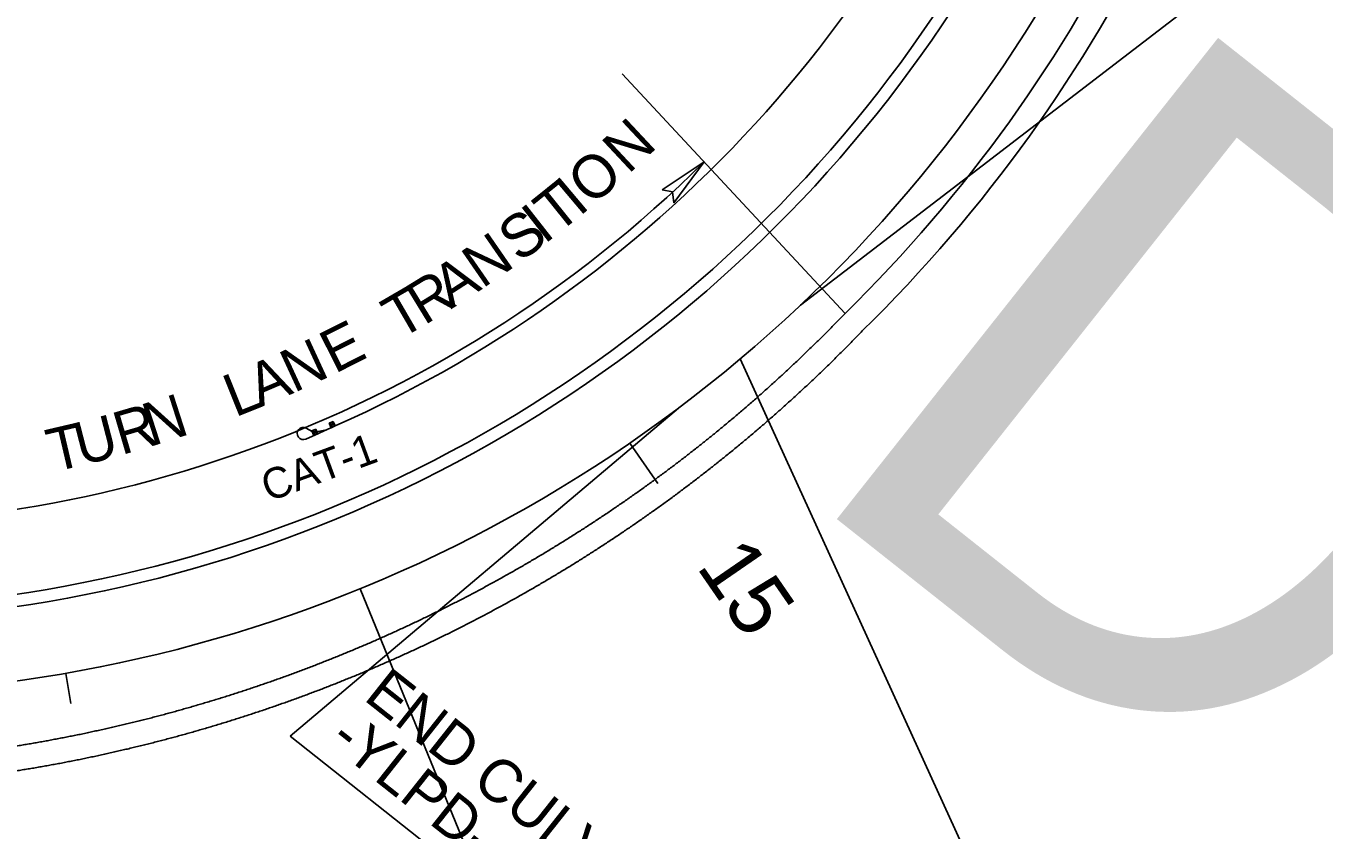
# Model space of a CAD drawing. Extents: x 1778969 to 1790720, y 807089 to 817794.
# Drawn here: x 1781716.4 to 1781927.8, y 812802.8 to 812933.8 of the extents above; entities that cross this region are included whole.
import ezdxf

# ---------------------------------------------------------------- set-up
doc = ezdxf.new("R2010")
doc.units = 0
for name, color, linetype in [('Prop Conc 2ft 6in Curb and Gutter', 7, 'Continuous'), ('Prop Dimension', 7, 'Continuous'), ('Prop Dimension Text', 7, 'Continuous'), ('Prop EOT', 7, 'Continuous'), ('Prop Guardrail', 7, 'Continuous'), ('Prop Guardrail Anchor Unit CELL', 7, 'Continuous'), ('Prop Horizontal Alignment', 7, 'Continuous'), ('Prop Horizontal Alignment Station Label', 7, 'Continuous'), ('Prop Horizontal Alignment Tick Label', 7, 'Continuous'), ('Prop Horizontal Alignment Tick Large', 7, 'Continuous'), ('Prop Horizontal Alignment Tick Small', 7, 'Continuous'), ('Prop Paved Shoulder', 7, 'Continuous'), ('Prop Terminator CELL', 7, 'Continuous'), ('Scratch_Level_1', 7, 'Continuous'), ('Scratch_Level_3', 7, 'Continuous')]:
    doc.layers.add(name, color=color, linetype=linetype)

msp = doc.modelspace()

# ---------------------------------------------------------------- linework, layer by layer
at = {"layer": 'Prop Conc 2ft 6in Curb and Gutter'}
msp.add_arc((1781683.16, 813056.91), 218, 251.778, 353.9553, dxfattribs=at)
at = {"layer": 'Prop Dimension'}
msp.add_line((1781849.81, 812886.98), (1781813.51, 812926.04), dxfattribs=at)
msp.add_arc((1781683.16, 813056.91), 204.33, 265.0481, 314.6951, dxfattribs=at)
at = {"layer": 'Prop EOT'}
for radius, start in [(220, 251.778), (238, 314.441)]:
    msp.add_arc((1781683.16, 813056.91), radius, start, 353.9553, dxfattribs=at)
for points in [[(1781463.3, 813949.03), (1781464.17, 813947.59), (1781465.05, 813946.15), (1781465.92, 813944.71), (1781474.8, 813929.99), (1781483.67, 813915.26), (1781492.5, 813900.51), (1781500.58, 813887.01), (1781508.59, 813873.47), (1781516.69, 813859.98), (1781525.21, 813845.83), (1781533.74, 813831.69), (1781542.26, 813817.54), (1781551.3, 813802.52), (1781560.33, 813787.49), (1781569.37, 813772.46), (1781578.14, 813757.89), (1781587.14, 813743.46), (1781595.91, 813728.89), (1781604.33, 813714.9), (1781612.49, 813700.76), (1781620.9, 813686.76), (1781629.44, 813672.57), (1781637.98, 813658.38), (1781646.54, 813644.19), (1781655.1, 813630), (1781663.72, 813615.84), (1781672.26, 813601.63), (1781680.69, 813587.61), (1781689, 813573.52), (1781697.41, 813559.48), (1781705.95, 813545.23), (1781714.52, 813530.99), (1781723.07, 813516.73), (1781731.64, 813502.44), (1781740.12, 813488.1), (1781748.7, 813473.81), (1781757.55, 813459.07), (1781766.63, 813444.47), (1781775.52, 813429.74), (1781784.14, 813415.46), (1781792.67, 813401.11), (1781801.32, 813386.83), (1781809.96, 813372.55), (1781818.65, 813358.29), (1781827.3, 813344.02), (1781835.99, 813329.66), (1781844.67, 813315.3), (1781853.35, 813300.93), (1781861.54, 813287.37), (1781869.6, 813273.73), (1781877.8, 813260.18), (1781886.68, 813245.53), (1781895.77, 813231.01), (1781904.68, 813216.38), (1781913.11, 813202.51), (1781921.54, 813188.63), (1781929.97, 813174.75), (1781938.85, 813160.12), (1781947.7, 813145.46), (1781956.59, 813130.83), (1781964.95, 813117.07), (1781973.52, 813103.43), (1781982.19, 813089.85), (1781991.2, 813075.72), (1782000.27, 813061.63), (1782009.36, 813047.54), (1782018.57, 813033.28), (1782027.8, 813019.03), (1782037.07, 813004.8), (1782046.22, 812990.76), (1782055.4, 812976.74), (1782064.84, 812962.89), (1782074.16, 812949.23), (1782083.5, 812935.58), (1782092.82, 812921.91), (1782102.18, 812908.19), (1782111.54, 812894.47), (1782120.9, 812880.75), (1782130.3, 812866.98), (1782139.85, 812853.32), (1782149.42, 812839.67), (1782158.88, 812826.17), (1782168.45, 812812.74), (1782178.15, 812799.41), (1782187.7, 812786.29), (1782197.57, 812773.41), (1782207.08, 812760.26), (1782216.45, 812747.28), (1782225.83, 812734.3), (1782235.2, 812721.32)], [(1781718, 813799.07), (1781725.25, 813787.64), (1781732.32, 813776.09), (1781739.53, 813764.62), (1781748.41, 813750.49), (1781757.28, 813736.36), (1781766.17, 813722.23), (1781775.05, 813708.11), (1781784.04, 813694.06), (1781792.91, 813679.93), (1781801.78, 813665.79), (1781810.64, 813651.64), (1781819.51, 813637.51), (1781828.35, 813623.41), (1781837.2, 813609.31), (1781846.04, 813595.21), (1781854.91, 813581.09), (1781863.8, 813566.98), (1781872.77, 813552.92), (1781881.67, 813538.97), (1781890.62, 813525.06), (1781899.56, 813511.14), (1781909.02, 813496.43), (1781918.41, 813481.67), (1781927.98, 813467.03), (1781936.67, 813453.72), (1781945.44, 813440.46), (1781954.18, 813427.18), (1781963.4, 813413.19), (1781972.62, 813399.19), (1781981.85, 813385.2), (1781991.28, 813370.91), (1782000.79, 813356.66), (1782010.37, 813342.46), (1782019.44, 813329.02), (1782028.6, 813315.64), (1782037.78, 813302.29), (1782047.33, 813288.38), (1782056.88, 813274.48), (1782066.55, 813260.66), (1782076.08, 813247.05), (1782085.65, 813233.46), (1782095.22, 813219.88), (1782104.86, 813206.2), (1782114.49, 813192.52), (1782124.19, 813178.89), (1782133.79, 813165.38), (1782143.47, 813151.93), (1782153.2, 813138.53), (1782163.03, 813124.99), (1782172.87, 813111.45), (1782182.7, 813097.92), (1782192.49, 813084.44), (1782202.28, 813070.96), (1782212.1, 813057.5), (1782222.19, 813043.65), (1782232.6, 813030.04), (1782242.95, 813016.38), (1782253.03, 813003.08), (1782263.13, 812989.8), (1782273.21, 812976.5), (1782283.25, 812963.25), (1782293.24, 812949.97), (1782303.28, 812936.71), (1782313.15, 812923.68), (1782323.08, 812910.68), (1782333.22, 812897.85), (1782343.55, 812884.78), (1782353.98, 812871.79), (1782364.43, 812858.81), (1782374.92, 812845.79), (1782385.44, 812832.79), (1782395.93, 812819.76), (1782406.63, 812806.47), (1782417.16, 812793.03), (1782427.96, 812779.81), (1782438.52, 812766.89), (1782449.19, 812754.07), (1782459.83, 812741.21), (1782470.24, 812728.63), (1782480.58, 812715.98), (1782491.09, 812703.48), (1782501.82, 812690.7), (1782512.68, 812678.03), (1782523.5, 812665.33), (1782534.27, 812652.67), (1782545.05, 812640.01), (1782555.83, 812627.36), (1782566.67, 812614.64), (1782577.52, 812601.95), (1782588.45, 812589.31), (1782599.39, 812576.64), (1782610.53, 812564.14), (1782621.67, 812551.65), (1782632.74, 812539.22), (1782643.82, 812526.79), (1782655, 812514.46), (1782666.21, 812502.08), (1782677.45, 812489.72), (1782688.69, 812477.37), (1782699.92, 812465.03), (1782711.15, 812452.71), (1782722.41, 812440.4), (1782733.64, 812428.12), (1782744.98, 812415.94), (1782756.33, 812403.76), (1782767.99, 812391.23), (1782779.7, 812378.74), (1782791.5, 812366.34), (1782803.09, 812354.16), (1782814.85, 812342.15), (1782826.46, 812330), (1782838.01, 812317.9), (1782849.46, 812305.7), (1782861.02, 812293.59), (1782872.17, 812281.92), (1782883.35, 812270.25), (1782894.68, 812258.74), (1782906.41, 812246.83), (1782918.19, 812234.96), (1782929.97, 812223.1), (1782941.62, 812211.36), (1782953.24, 812199.57), (1782964.97, 812187.91), (1782968.29, 812184.62), (1782971.62, 812181.35), (1782974.95, 812178.08)]]:
    msp.add_open_spline(points, degree=3, dxfattribs=at)
for points in [[(1781849.81, 812886.98), (1781849.16, 812886.32), (1781848.52, 812885.65), (1781847.87, 812884.99), (1781847.22, 812884.33), (1781846.57, 812883.68), (1781845.91, 812883.03), (1781845.26, 812882.38), (1781844.59, 812881.73), (1781843.93, 812881.08), (1781843.27, 812880.44), (1781842.6, 812879.8), (1781841.93, 812879.16), (1781841.25, 812878.53), (1781840.58, 812877.89), (1781839.9, 812877.26), (1781839.22, 812876.63), (1781838.53, 812876.01), (1781837.85, 812875.39), (1781837.16, 812874.77), (1781836.47, 812874.15), (1781835.77, 812873.54), (1781835.08, 812872.92), (1781834.38, 812872.31), (1781833.68, 812871.71), (1781832.98, 812871.1), (1781832.27, 812870.5), (1781831.56, 812869.9), (1781830.85, 812869.31), (1781830.14, 812868.71), (1781829.42, 812868.12), (1781828.7, 812867.53), (1781827.98, 812866.95), (1781827.26, 812866.37), (1781826.54, 812865.79), (1781825.81, 812865.21), (1781825.08, 812864.64), (1781824.35, 812864.06), (1781823.62, 812863.5), (1781822.88, 812862.93), (1781822.14, 812862.37), (1781821.4, 812861.81), (1781820.66, 812861.25), (1781819.91, 812860.69), (1781819.16, 812860.14), (1781818.41, 812859.59), (1781817.66, 812859.05), (1781816.91, 812858.5), (1781816.15, 812857.96), (1781815.39, 812857.43), (1781814.63, 812856.89), (1781813.87, 812856.36), (1781813.1, 812855.83), (1781812.34, 812855.31), (1781811.57, 812854.78), (1781810.8, 812854.26), (1781810.02, 812853.75), (1781809.25, 812853.23), (1781808.47, 812852.72), (1781807.69, 812852.21), (1781806.91, 812851.71), (1781806.12, 812851.21), (1781805.34, 812850.71), (1781804.55, 812850.21), (1781803.76, 812849.72), (1781802.97, 812849.23), (1781802.17, 812848.74), (1781801.38, 812848.26), (1781800.58, 812847.77), (1781799.78, 812847.3), (1781798.98, 812846.82), (1781798.17, 812846.35), (1781797.37, 812845.88), (1781796.56, 812845.42), (1781795.75, 812844.95)], [(1781795.75, 812844.95), (1781794.94, 812844.49), (1781794.13, 812844.04), (1781793.31, 812843.58), (1781792.5, 812843.13), (1781791.68, 812842.69), (1781790.86, 812842.24), (1781790.03, 812841.8), (1781789.21, 812841.36), (1781788.38, 812840.93), (1781787.56, 812840.5), (1781786.73, 812840.07), (1781785.9, 812839.65), (1781785.06, 812839.22), (1781784.23, 812838.8), (1781783.39, 812838.39), (1781782.55, 812837.98), (1781781.71, 812837.57), (1781780.87, 812837.16), (1781780.03, 812836.76), (1781779.18, 812836.36), (1781778.34, 812835.96), (1781777.49, 812835.57), (1781776.64, 812835.18), (1781775.79, 812834.8), (1781774.94, 812834.41), (1781774.08, 812834.03), (1781773.22, 812833.66), (1781772.37, 812833.28), (1781771.51, 812832.91), (1781770.65, 812832.55), (1781769.79, 812832.18), (1781768.92, 812831.82), (1781768.06, 812831.47), (1781767.19, 812831.11), (1781766.32, 812830.76), (1781765.45, 812830.42), (1781764.58, 812830.07), (1781763.71, 812829.73), (1781762.83, 812829.4), (1781761.96, 812829.07), (1781761.08, 812828.74), (1781760.21, 812828.41), (1781759.33, 812828.09), (1781758.45, 812827.77), (1781757.56, 812827.45), (1781756.68, 812827.14), (1781755.8, 812826.83), (1781754.91, 812826.52), (1781754.02, 812826.22), (1781753.13, 812825.92), (1781752.24, 812825.62), (1781751.35, 812825.33), (1781750.46, 812825.04), (1781749.57, 812824.76), (1781748.67, 812824.47), (1781747.78, 812824.2), (1781746.88, 812823.92), (1781745.98, 812823.65), (1781745.08, 812823.38), (1781744.18, 812823.12), (1781743.28, 812822.85), (1781742.38, 812822.6), (1781741.47, 812822.34), (1781740.57, 812822.09), (1781739.66, 812821.84), (1781738.76, 812821.6), (1781737.85, 812821.36), (1781736.94, 812821.12), (1781736.03, 812820.89), (1781735.12, 812820.66), (1781734.21, 812820.43), (1781733.29, 812820.21), (1781732.38, 812819.99), (1781731.46, 812819.77)], [(1781731.46, 812819.77), (1781730.55, 812819.56), (1781729.63, 812819.35), (1781728.71, 812819.15), (1781727.79, 812818.95), (1781726.87, 812818.75), (1781725.95, 812818.55), (1781725.03, 812818.36), (1781724.11, 812818.18), (1781723.19, 812817.99), (1781722.26, 812817.81), (1781721.34, 812817.64), (1781720.41, 812817.46), (1781719.49, 812817.29), (1781718.56, 812817.13), (1781717.63, 812816.96), (1781716.71, 812816.81), (1781715.78, 812816.65), (1781714.85, 812816.5), (1781713.92, 812816.35), (1781712.99, 812816.21), (1781712.05, 812816.07), (1781711.12, 812815.93), (1781710.19, 812815.79), (1781709.26, 812815.66), (1781708.32, 812815.54), (1781707.39, 812815.42), (1781706.45, 812815.3), (1781705.52, 812815.18), (1781704.58, 812815.07), (1781703.64, 812814.96), (1781702.7, 812814.86), (1781701.77, 812814.75), (1781700.83, 812814.66), (1781699.89, 812814.56), (1781698.95, 812814.47), (1781698.01, 812814.39), (1781697.07, 812814.3), (1781696.13, 812814.23), (1781695.19, 812814.15), (1781694.25, 812814.08), (1781693.3, 812814.01), (1781692.36, 812813.94), (1781691.42, 812813.88), (1781690.48, 812813.83), (1781689.53, 812813.77), (1781688.59, 812813.72), (1781687.65, 812813.68), (1781686.7, 812813.63), (1781685.76, 812813.6), (1781684.81, 812813.56), (1781683.87, 812813.53), (1781682.92, 812813.5), (1781681.98, 812813.48), (1781681.03, 812813.46), (1781680.09, 812813.44), (1781679.14, 812813.43), (1781678.19, 812813.42), (1781677.25, 812813.41), (1781676.3, 812813.41), (1781675.36, 812813.41), (1781674.41, 812813.41), (1781673.46, 812813.42), (1781672.52, 812813.44), (1781671.57, 812813.45), (1781670.62, 812813.47), (1781669.68, 812813.5), (1781668.73, 812813.52), (1781667.78, 812813.55), (1781666.84, 812813.59), (1781665.89, 812813.63), (1781664.94, 812813.67), (1781664, 812813.71), (1781662.1, 812813.82)]]:
    msp.add_spline(points, degree=3, dxfattribs=at)
at = {"layer": 'Prop Guardrail'}
msp.add_arc((1781683.16, 813056.91), 206, 293.9525, 342.6261, dxfattribs=at)
at = {"layer": 'Prop Guardrail Anchor Unit CELL'}
for p, q in [((1781762.07, 812868.28), (1781763.03, 812867.74)), ((1781762.99, 812867.83), (1781763.63, 812868.12)), ((1781763.32, 812867.1), (1781762.99, 812867.83)), ((1781763.96, 812867.38), (1781762.99, 812867.83)), ((1781763.32, 812867.1), (1781763.63, 812868.12)), ((1781763.47, 812867.61), (1781765.37, 812868.01)), ((1781766.8, 812868.65), (1781763.56, 812867.2)), ((1781763.63, 812868.12), (1781763.96, 812867.38)), ((1781765.83, 812869.1), (1781766.47, 812869.38)), ((1781766.16, 812868.36), (1781765.83, 812869.1)), ((1781766.8, 812868.65), (1781765.83, 812869.1)), ((1781766.16, 812868.36), (1781766.47, 812869.38)), ((1781766.8, 812868.65), (1781766.16, 812868.36)), ((1781766.47, 812869.38), (1781766.8, 812868.65)), ((1781763.56, 812867.2), (1781761.99, 812866.51)), ((1781763.96, 812867.38), (1781763.32, 812867.1)), ((1781763.44, 812867.15), (1781763.56, 812867.2))]:
    msp.add_line(p, q, dxfattribs=at)
msp.add_ellipse((1781761.59, 812867.41), major_axis=(0.404, -0.907), ratio=0.995379, start_param=2.210226, end_param=6.283185, dxfattribs=at)
at = {"layer": 'Prop Horizontal Alignment'}
msp.add_arc((1781683.16, 813056.91), 232, 251.778, 353.9553, dxfattribs=at)
at = {"layer": 'Prop Horizontal Alignment Station Label'}
for p, q in [((1781842.53, 812888.31), (1781958.17, 812977.08)), ((1781822.7, 812871.55), (1781759.48, 812818.11)), ((1781759.48, 812818.11), (1781877.34, 812724.79))]:
    msp.add_line(p, q, dxfattribs=at)
at = {"layer": 'Prop Horizontal Alignment Tick Large'}
msp.add_line((1781814.78, 812865.85), (1781819.32, 812859.26), dxfattribs=at)
at = {"layer": 'Prop Horizontal Alignment Tick Small'}
msp.add_line((1781722.92, 812828.34), (1781723.77, 812823.41), dxfattribs=at)
at = {"layer": 'Prop Paved Shoulder'}
msp.add_arc((1781683.16, 813056.91), 242, 314.441, 353.9553, dxfattribs=at)
for points in [[(1781852.61, 812884.12), (1781851.95, 812883.45), (1781851.3, 812882.78), (1781850.64, 812882.1), (1781849.98, 812881.44), (1781849.31, 812880.77), (1781848.65, 812880.11), (1781847.98, 812879.44), (1781847.31, 812878.79), (1781846.63, 812878.13), (1781845.95, 812877.48), (1781845.27, 812876.83), (1781844.59, 812876.18), (1781843.91, 812875.53), (1781843.22, 812874.89), (1781842.53, 812874.25), (1781841.84, 812873.61), (1781841.14, 812872.98), (1781840.44, 812872.34), (1781839.74, 812871.71), (1781839.04, 812871.09), (1781838.33, 812870.46), (1781837.62, 812869.84), (1781836.91, 812869.22), (1781836.2, 812868.6), (1781835.49, 812867.99), (1781834.77, 812867.38), (1781834.05, 812866.77), (1781833.33, 812866.16), (1781832.6, 812865.56), (1781831.87, 812864.96), (1781831.14, 812864.36), (1781830.41, 812863.77), (1781829.68, 812863.18), (1781828.94, 812862.59), (1781828.2, 812862), (1781827.46, 812861.42), (1781826.71, 812860.84), (1781825.97, 812860.26), (1781825.22, 812859.68), (1781824.47, 812859.11), (1781823.71, 812858.54), (1781822.96, 812857.98), (1781822.2, 812857.41), (1781821.44, 812856.85), (1781820.68, 812856.29), (1781819.91, 812855.74), (1781819.14, 812855.19), (1781818.37, 812854.64), (1781817.6, 812854.09), (1781816.83, 812853.55), (1781816.05, 812853.01), (1781815.27, 812852.47), (1781814.49, 812851.94), (1781813.71, 812851.41), (1781812.93, 812850.88), (1781812.14, 812850.35), (1781811.35, 812849.83), (1781810.56, 812849.31), (1781809.77, 812848.8), (1781808.97, 812848.28), (1781808.18, 812847.77), (1781807.38, 812847.27), (1781806.58, 812846.76), (1781805.77, 812846.26), (1781804.97, 812845.76), (1781804.16, 812845.27), (1781803.35, 812844.78), (1781802.54, 812844.29), (1781801.72, 812843.8), (1781800.91, 812843.32), (1781800.09, 812842.84), (1781799.27, 812842.36), (1781798.45, 812841.89), (1781797.63, 812841.42)], [(1781797.63, 812841.42), (1781796.8, 812840.95), (1781795.98, 812840.49), (1781795.15, 812840.03), (1781794.32, 812839.57), (1781793.48, 812839.12), (1781792.65, 812838.67), (1781791.81, 812838.22), (1781790.98, 812837.77), (1781790.14, 812837.33), (1781789.29, 812836.9), (1781788.45, 812836.46), (1781787.61, 812836.03), (1781786.76, 812835.6), (1781785.91, 812835.18), (1781785.06, 812834.75), (1781784.21, 812834.34), (1781783.35, 812833.92), (1781782.5, 812833.51), (1781781.64, 812833.1), (1781780.78, 812832.69), (1781779.92, 812832.29), (1781779.06, 812831.89), (1781778.19, 812831.5), (1781777.33, 812831.1), (1781776.46, 812830.72), (1781775.59, 812830.33), (1781774.72, 812829.95), (1781773.85, 812829.57), (1781772.98, 812829.19), (1781772.1, 812828.82), (1781771.22, 812828.45), (1781770.35, 812828.09), (1781769.47, 812827.72), (1781768.58, 812827.37), (1781767.7, 812827.01), (1781766.82, 812826.66), (1781765.93, 812826.31), (1781765.05, 812825.96), (1781764.16, 812825.62), (1781763.27, 812825.28), (1781762.38, 812824.95), (1781761.48, 812824.62), (1781760.59, 812824.29), (1781759.69, 812823.97), (1781758.8, 812823.64), (1781757.9, 812823.33), (1781757, 812823.01), (1781756.1, 812822.7), (1781755.2, 812822.39), (1781754.29, 812822.09), (1781753.39, 812821.79), (1781752.48, 812821.49), (1781751.58, 812821.2), (1781750.67, 812820.91), (1781749.76, 812820.62), (1781748.85, 812820.34), (1781747.93, 812820.06), (1781747.02, 812819.79), (1781746.11, 812819.51), (1781745.19, 812819.25), (1781744.28, 812818.98), (1781743.36, 812818.72), (1781742.44, 812818.46), (1781741.52, 812818.21), (1781740.6, 812817.95), (1781739.68, 812817.71), (1781738.75, 812817.46), (1781737.83, 812817.22), (1781736.9, 812816.99), (1781735.98, 812816.75), (1781735.05, 812816.52), (1781734.12, 812816.3), (1781733.19, 812816.07), (1781732.26, 812815.86)], [(1781732.26, 812815.86), (1781731.33, 812815.64), (1781730.4, 812815.43), (1781729.47, 812815.22), (1781728.53, 812815.02), (1781727.6, 812814.81), (1781726.66, 812814.62), (1781725.72, 812814.42), (1781724.79, 812814.23), (1781723.85, 812814.05), (1781722.91, 812813.86), (1781721.97, 812813.68), (1781721.03, 812813.51), (1781720.09, 812813.34), (1781719.15, 812813.17), (1781718.2, 812813), (1781717.26, 812812.84), (1781716.32, 812812.69), (1781715.37, 812812.53), (1781714.42, 812812.38), (1781713.48, 812812.24), (1781712.53, 812812.09), (1781711.58, 812811.95), (1781710.63, 812811.82), (1781709.69, 812811.69), (1781708.74, 812811.56), (1781707.79, 812811.44), (1781706.83, 812811.31), (1781705.88, 812811.2), (1781704.93, 812811.08), (1781703.98, 812810.97), (1781703.03, 812810.87), (1781702.07, 812810.77), (1781701.12, 812810.67), (1781700.16, 812810.57), (1781699.21, 812810.48), (1781698.25, 812810.39), (1781697.3, 812810.31), (1781696.34, 812810.23), (1781695.39, 812810.15), (1781694.43, 812810.08), (1781693.47, 812810.01), (1781692.51, 812809.95), (1781691.55, 812809.89), (1781690.6, 812809.83), (1781689.64, 812809.77), (1781688.68, 812809.72), (1781687.72, 812809.68), (1781686.76, 812809.63), (1781685.8, 812809.6), (1781684.84, 812809.56), (1781683.88, 812809.53), (1781682.92, 812809.5), (1781681.96, 812809.48), (1781681, 812809.46), (1781680.04, 812809.44), (1781679.07, 812809.43), (1781678.11, 812809.42), (1781677.15, 812809.41), (1781676.19, 812809.41), (1781675.23, 812809.41), (1781674.26, 812809.42), (1781673.3, 812809.43), (1781672.34, 812809.44), (1781671.38, 812809.46), (1781670.42, 812809.48), (1781669.45, 812809.5), (1781668.49, 812809.53), (1781667.53, 812809.56), (1781666.57, 812809.6), (1781665.61, 812809.64), (1781664.64, 812809.68), (1781663.68, 812809.73), (1781661.76, 812809.83)]]:
    msp.add_spline(points, degree=3, dxfattribs=at)
at = {"layer": 'Prop Terminator CELL'}
msp.add_lwpolyline([(1781820.03, 812907.1), (1781826.88, 812911.66), (1781821.95, 812905.01), (1781821.71, 812906.77)], close=True, dxfattribs=at)
at = {"layer": 'Scratch_Level_1'}
msp.add_line((1781832.74, 812879.56), (1781908.81, 812712.82), dxfattribs=at)
at = {"layer": 'Scratch_Level_3'}
msp.add_line((1781827.59, 812703.26), (1781770.88, 812842.13), dxfattribs=at)

# ---------------------------------------------------------------- texts
at = {"layer": 'Prop Dimension'}
msp.add_text('D', height=100, rotation=321.6309, dxfattribs=at).set_placement((1781839.87, 812860.28))
at = {"layer": 'Prop Dimension Text'}
for s, rotation, p in [('N', 43.0841, (1781814.49, 812909.55)), ('O', 40.8595, (1781808.52, 812904.32)), ('T', 38.8193, (1781802.87, 812899.74)), ('I', 40.1279, (1781806.51, 812902.65)), ('S', 36.678, (1781796.77, 812895.14)), ('I', 38.0877, (1781800.81, 812898.14)), ('N', 34.614, (1781790.73, 812890.94)), ('A', 32.9128, (1781785.64, 812887.63)), ('R', 31.4734, (1781781.26, 812884.96)), ('T', 30.1648, (1781777.22, 812882.62)), ('E', 26.8339, (1781766.71, 812877.09)), ('N', 24.7699, (1781760.04, 812873.98)), ('A', 23.0687, (1781754.46, 812871.6)), ('L', 21.8612, (1781750.46, 812870)), ('R', 16.3949, (1781731.96, 812863.87)), ('N', 17.8344, (1781736.88, 812865.31)), ('U', 14.4826, (1781725.36, 812862.14)), ('T', 13.174, (1781720.81, 812861.09))]:
    msp.add_text(s, height=7, rotation=rotation, dxfattribs=at).set_placement(p)
at = {"layer": 'Prop Guardrail Anchor Unit CELL'}
msp.add_text('CAT-1', height=5, rotation=20.2134, dxfattribs=at).set_placement((1781755.91, 812856.24))
at = {"layer": 'Prop Horizontal Alignment Station Label'}
for s, p in [('END CULVERT ', (1781771.24, 812824.14)), ('-YLPD- POC Sta. 14+91.11', (1781765.54, 812816.94))]:
    msp.add_text(s, height=7, rotation=321.6309, dxfattribs=at).set_placement(p)
at = {"layer": 'Prop Horizontal Alignment Tick Label'}
msp.add_text('15', height=10, rotation=304.5624, dxfattribs=at).set_placement((1781825.47, 812845.74))

doc.saveas('drawing.dxf')
